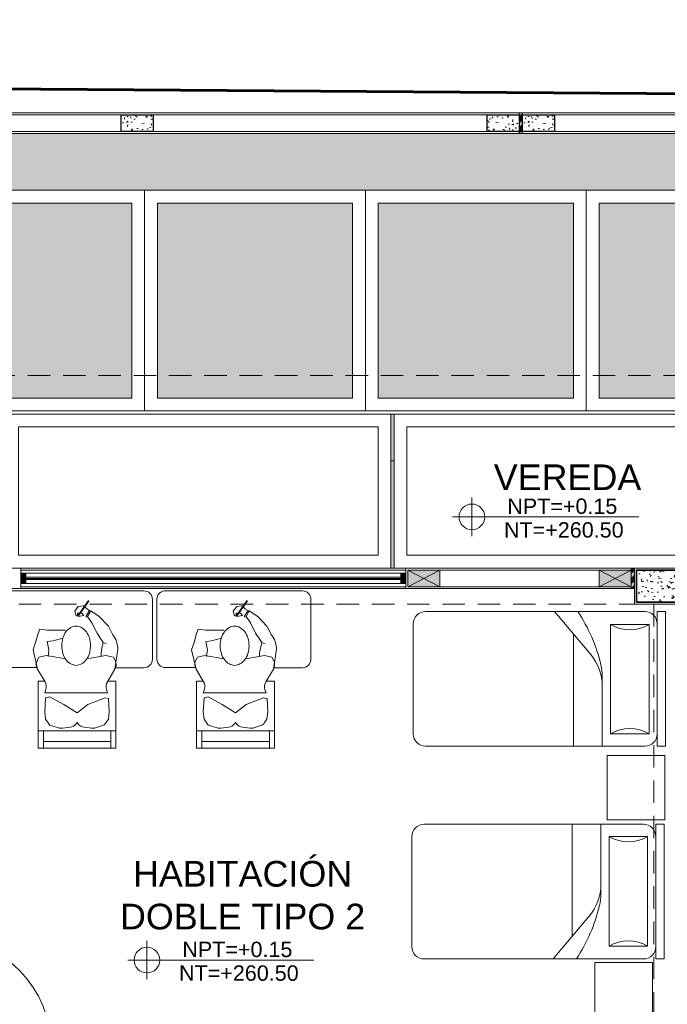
# Model space of a CAD drawing. Header units: millimetres. Extents: x -8931983 to 9630244, y 4 to 18563053.
# Tile 267 of 329: x 349122.97 to 349128.01, y 9282024.42 to 9282032.1. Entities that reach past the tile are written whole.
import ezdxf

# ---------------------------------------------------------------- set-up
doc = ezdxf.new("R2010")
doc.units = ezdxf.units.MM
doc.set_wipeout_variables(frame=1)
doc.linetypes.add('CONTINUA', pattern=[0])
doc.linetypes.add('DASHED2', pattern=[0.375, 0.25, -0.125])
for name, color, linetype, lineweight in [('.', 7, 'Continuous', 0), ('0_PROYECCIONES 1', 1, 'DASHED2', 0), ('0_VANOS', 30, 'Continuous', 9), ('Cerco Perimetrico', 151, 'Continuous', 18), ('COLUMNAS', 3, 'Continuous', 35), ('COLUMNETAS TOP', 253, 'Continuous', 0), ('G-ANNO-DIMS', 7, 'Continuous', 5), ('HIERVA', 108, 'Continuous', 0), ('JUNTAS DE DILATACIÓN', 160, 'CONTINUA', 9), ('MURO', 133, 'Continuous', 15), ('TARRAJEO', 32, 'Continuous', 0), ('TEXTO AMBIENTES', 7, 'Continuous', 30), ('vereda', 254, 'Continuous', 5)]:
    doc.layers.add(name, color=color, linetype=linetype, lineweight=lineweight)
for name, color, linetype, lineweight, true_color in [('0_COLUMNA ACHURADO', 250, 'Continuous', 0, 0x363636), ('0_PISOS', 252, 'Continuous', 0, 0x8a8a8a), ('0_TEXTURA PISOS', 252, 'Continuous', 0, 0x8c8c8c), ('LMOBILIARIO', 252, 'Continuous', 5, 0x898989), ('P_MOBILIARIO', 251, 'Continuous', 5, 0x6b6b6b), ('PISO Cemento pulido', 254, 'Continuous', 5, 0xd1d1d1)]:
    doc.layers.add(name, color=color, linetype=linetype, lineweight=lineweight, true_color=true_color)
doc.layers.add('COLUMNA T.E', color=6, linetype='Continuous')
doc.styles.add('Arial_1', font='arial.ttf', dxfattribs={"height": 0.15})

# ---------------------------------------------------------------- blocks, each defined once
blk = doc.blocks.new('COLUMNAS BLO DOR 01')
at = {"layer": '0_COLUMNA ACHURADO'}
h = blk.add_hatch(dxfattribs=at)
h.set_pattern_fill('AR-CONC', color=256, scale=0.00088, angle=90.00000000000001)
h.set_pattern_definition([(140, (-5603.645869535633, -1533.141894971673), (0.0140263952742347, 0.1603225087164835), [0.016764, -0.184404]), (85.00000000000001, (-5603.645869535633, -1533.141894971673), (-0.1681300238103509, -0.0310142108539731), [0.0134112, -0.1475237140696]), (190.4514447, (-5603.644700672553, -1533.128534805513), (-0.1541036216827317, 0.1293082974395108), [0.014247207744, -0.156719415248]), (136.1842, (-5603.690573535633, -1533.141894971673), (0.0369972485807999, 0.2385495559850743), [0.025146, -0.2766059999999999]), (186.63555761, (-5603.687490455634, -1533.122015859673), (-0.2177349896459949, 0.2089156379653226), [0.0213708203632, -0.2350793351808]), (81.18415117, (-5603.690573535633, -1533.141894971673), (-0.2177349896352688, 0.2089156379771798), [0.0201167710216, -0.2212845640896]), (111, (-5603.679397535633, -1533.119542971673), (0.0899933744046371, 0.1334206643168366), [0.016764, -0.184404]), (56.00000000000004, (-5603.679397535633, -1533.119542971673), (-0.1620854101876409, 0.0543857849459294), [0.0134112, -0.1475232]), (161.451445, (-5603.671898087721, -1533.108424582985), (-0.0720920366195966, 0.1878064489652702), [0.014247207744, -0.1567191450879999]), (127.5, (-5603.645869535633, -1533.141894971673), (-0.0744084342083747, 0.0027179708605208), [0, -0.14573504, 0, -0.1497584, 0, -0.148082]), (97.5, (-5603.645869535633, -1533.141894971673), (-0.0881589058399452, 0.0588013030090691), [0, -0.08538464, 0, -0.14238224, 0, -0.0564388]), (57.50000000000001, (-5603.645869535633, -1533.191739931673), (0.0050412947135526, 0.1193197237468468), [0, -0.05588, 0, -0.1743456, 0, -0.2313432]), (47.5, (-5603.645869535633, -1533.214091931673), (-0.0223753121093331, 0.1303536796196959), [0, -0.072644, 0, -0.11578336, 0, -0.1642872])])
h.paths.add_polyline_path([(-11.61500000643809, -0.0150000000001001), (-12.01500000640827, -0.0150000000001), (-12.01500000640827, -0.2650000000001), (-11.61500000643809, -0.2650000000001)])
at = {"layer": 'COLUMNAS', "color": 6, "elevation": -1.6948434e-09}
blk.add_lwpolyline([(-11.61500000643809, -0.0150000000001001), (-12.01500000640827, -0.0150000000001), (-12.01500000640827, -0.2650000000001), (-11.61500000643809, -0.2650000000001)], close=True, dxfattribs=at)
at = {"layer": 'TARRAJEO', "elevation": -1.6948434e-09}
blk.add_lwpolyline([(-11.60000000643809, -1e-13), (-12.03000000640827, -1e-13), (-12.03000000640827, -0.2800000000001), (-11.60000000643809, -0.2800000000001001)], close=True, dxfattribs=at)
blk = doc.blocks.new('CAMA DE PLAZA Y MEDIA')
at = {"layer": 'LMOBILIARIO', "linetype": 'ByBlock', "lineweight": 0}
for p, q in [((-2.463999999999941, -0.4739999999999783), (-2.463999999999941, 0.5760000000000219)), ((-2.40000000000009, 0.5760000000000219), (-2.463999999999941, 0.5760000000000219)), ((-2.40000000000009, -0.4739999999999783), (-2.40000000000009, 0.5760000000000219)), ((-2.304000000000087, 0.5760000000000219), (-0.5960000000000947, 0.5760000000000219)), ((-1.971999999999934, 0.5760000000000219), (-1.971999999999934, 0.0311116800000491)), ((-1.747999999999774, 0.5760000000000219), (-1.747999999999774, -0.2980000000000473)), ((-2.035999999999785, 0.4800000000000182), (-2.335999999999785, 0.4800000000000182)), ((-2.335999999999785, -0.3739999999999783), (-2.335999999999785, 0.4800000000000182)), ((-2.035999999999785, -0.3739999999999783), (-2.035999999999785, 0.4800000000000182)), ((-0.5000000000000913, 0.4800000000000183), (-0.500000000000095, -0.3779999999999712)), ((-1.600487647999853, -0.4739999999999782), (-1.881704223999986, -0.1401147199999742)), ((-2.335999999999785, -0.3739999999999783), (-2.035999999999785, -0.3739999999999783)), ((-2.40000000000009, -0.4739999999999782), (-2.463999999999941, -0.4739999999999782)), ((-0.596000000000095, -0.4739999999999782), (-2.304000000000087, -0.4739999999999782))]:
    blk.add_line(p, q, dxfattribs=at)
for centre, radius, start, end in [((-2.304000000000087, 0.4800000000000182), 0.096, 90, 180), ((-0.596000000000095, 0.4800000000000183), 0.096, 0, 90), ((-2.18600000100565, 0.7300000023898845), 0.2915475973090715, 239.0362431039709, 300.963756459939), ((-1.58799999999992, 0.1072591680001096), 0.384, 180, 220.1059299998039), ((-1.58799999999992, 0.0311116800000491), 0.384, 180, 193.3927959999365), ((-0.6947586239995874, 0.2437930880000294), 1.30221216, 193.3927959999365, 213.4501019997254), ((-2.304000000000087, -0.3779999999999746), 0.096, 180, 270), ((-2.186000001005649, -0.6240000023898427), 0.2915475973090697, 59.03624354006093, 120.9637568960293), ((-0.596000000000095, -0.3779999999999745), 0.096, 270, 0)]:
    blk.add_arc(centre, radius, start, end, dxfattribs=at)
blk = doc.blocks.new('escritorio dormitorios')
at = {"layer": 'LMOBILIARIO', "linetype": 'ByBlock', "lineweight": 0}
for p, q in [((-0.6719566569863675, 0.4277131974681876, -11.93087791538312), (0.394994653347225, 0.4286747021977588, -80.12250241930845)), ((-0.7384933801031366, -0.1047885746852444, -80.12250241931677), (-0.7384933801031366, 0.3611764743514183, -80.12250241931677)), ((0.4615313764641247, 0.3621379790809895, -148.3141269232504), (0.4615313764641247, -0.1038270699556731, -148.3141269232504)), ((0.4010044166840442, -0.1700918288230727, -167.5125519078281), (0.1628920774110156, -0.1700918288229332, -167.5125519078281))]:
    blk.add_line(p, q, dxfattribs=at)
at = {"layer": 'LMOBILIARIO', "lineweight": 0}
for p, q in [((-0.323329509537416, 0.228572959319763), (-0.2575105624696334, 0.2716321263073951)), ((-0.2575105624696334, 0.2716321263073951), (-0.2335659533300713, 0.2273609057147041)), ((-0.253918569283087, 0.2632566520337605), (-0.2491332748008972, 0.2752198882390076)), ((-0.2491332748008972, 0.2752198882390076), (-0.2192040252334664, 0.2285548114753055)), ((-0.3951270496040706, 0.1532118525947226), (-0.323329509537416, 0.228572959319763)), ((-0.2670690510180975, 0.1783140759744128), (-0.3065507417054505, 0.0969653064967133)), ((-0.2335659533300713, 0.2273609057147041), (-0.2670690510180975, 0.1783140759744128)), ((-0.2192040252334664, 0.2285548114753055), (-0.2359585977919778, 0.2213792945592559)), ((-0.4298234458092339, 0.0838263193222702), (-0.3951270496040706, 0.1532118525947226)), ((-0.3065507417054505, 0.0969653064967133), (-0.3400538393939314, 0.0479184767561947)), ((-0.3556090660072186, 0.0263858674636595), (-0.3807409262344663, 0.0156225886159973)), ((-0.3400538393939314, 0.0479184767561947), (-0.3556090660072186, 0.0263858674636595)), ((-0.4454623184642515, -0.1834959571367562), (-0.4690877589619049, -0.0268372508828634)), ((-0.4466528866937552, -0.1120601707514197), (-0.4344691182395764, -0.0901404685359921)), ((-0.4344691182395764, -0.0901404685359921), (-0.3764582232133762, -0.0772556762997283)), ((-0.3764582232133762, -0.0772556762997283), (-0.2282081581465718, -0.1030252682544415)), ((0.0876289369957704, -0.0772556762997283), (-0.060621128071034, -0.1030252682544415)), ((0.1456398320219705, -0.0901404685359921), (0.0876289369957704, -0.0772556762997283)), ((0.1578236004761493, -0.1120601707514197), (0.1456398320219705, -0.0901404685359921)), ((-0.3869226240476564, -0.281012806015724), (-0.4454623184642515, -0.1834959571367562)), ((0.0980933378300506, -0.281012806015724), (0.1566330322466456, -0.1834959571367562)), ((-0.4538060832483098, -0.2769700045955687), (-0.4538060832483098, -0.7988042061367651)), ((-0.3893495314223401, -0.2769700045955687), (-0.4538060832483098, -0.2769700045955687)), ((0.1520854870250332, -0.2769700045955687), (0.100520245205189, -0.2769700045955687)), ((0.1520854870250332, -0.7988042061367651), (0.1520854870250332, -0.2769700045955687)), ((-0.3893495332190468, -0.3671635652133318), (-0.3804069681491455, -0.3403494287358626)), ((0.1005202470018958, -0.3671635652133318), (-0.3893495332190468, -0.3671635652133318)), ((-0.3893495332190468, -0.3671635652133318), (0.1005202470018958, -0.3671635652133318)), ((0.1005202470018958, -0.3671635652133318), (0.0915776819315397, -0.3403494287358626)), ((-0.396229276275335, -0.4131937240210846), (-0.4022408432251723, -0.5153387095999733)), ((-0.393979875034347, -0.4106089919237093), (-0.3700125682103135, -0.4058179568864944)), ((-0.3700125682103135, -0.4058179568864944), (-0.2346538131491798, -0.4573571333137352)), ((-0.2346538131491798, -0.4573571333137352), (-0.1508602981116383, -0.521781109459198)), ((-0.1508602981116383, -0.521781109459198), (-0.0477298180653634, -0.4573571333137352)), ((-0.0477298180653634, -0.4573571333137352), (0.061846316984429, -0.3993755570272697)), ((0.061846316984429, -0.3993755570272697), (0.0919523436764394, -0.4053937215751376)), ((0.0942017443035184, -0.4079784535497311), (0.1005202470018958, -0.5153387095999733)), ((-0.4022408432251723, -0.5153387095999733), (-0.3957951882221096, -0.573320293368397)), ((0.1005202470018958, -0.5153387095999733), (0.0940745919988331, -0.573320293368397)), ((-0.3957951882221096, -0.573320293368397), (-0.3775999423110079, -0.5987807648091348)), ((-0.1585240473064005, -0.6086647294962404), (-0.1508602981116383, -0.5990898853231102)), ((-0.143196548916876, -0.6086647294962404), (-0.1508602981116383, -0.5990898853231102)), ((0.0940745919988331, -0.573320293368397), (0.061846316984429, -0.6184170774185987)), ((-0.4538060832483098, -0.6635138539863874), (0.1520854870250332, -0.6635138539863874)), ((-0.4143083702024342, -0.6635138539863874), (-0.4143083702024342, -0.7988042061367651)), ((-0.3404979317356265, -0.6255116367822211), (-0.2944137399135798, -0.6396842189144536)), ((-0.2645745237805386, -0.6422877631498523), (-0.2054146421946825, -0.634896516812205)), ((-0.0371460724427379, -0.6422877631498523), (-0.096305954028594, -0.634896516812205)), ((0.061846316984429, -0.6184170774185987), (-0.0073068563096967, -0.6396842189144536)), ((0.1105779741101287, -0.6635138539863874), (0.1105779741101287, -0.7988042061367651)), ((-0.4143083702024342, -0.7472650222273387), (0.1105779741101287, -0.7472650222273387)), ((-0.4538060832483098, -0.7988042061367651), (0.1520854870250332, -0.7988042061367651))]:
    blk.add_line(p, q, dxfattribs=at)
at = {"layer": 'LMOBILIARIO', "lineweight": 0, "const_width": 0.0140192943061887}
blk.add_lwpolyline([(-0.1571195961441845, 0.2297280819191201), (-0.2425651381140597, 0.3520430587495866)], dxfattribs=at)
at = {"layer": 'LMOBILIARIO', "lineweight": 0}
for points in [[(-0.2491332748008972, 0.2752198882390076), (-0.2266272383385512, 0.2869100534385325), (-0.2005696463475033, 0.310062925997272), (-0.1600287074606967, 0.3064375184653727), (-0.1325128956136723, 0.2702492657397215), (-0.1433653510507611, 0.232620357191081), (-0.1556723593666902, 0.2333461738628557), (-0.1556760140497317, 0.2543325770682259), (-0.1889771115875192, 0.2550620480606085), (-0.2049003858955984, 0.2362494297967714), (-0.1621867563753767, 0.2275579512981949)], [(-0.4298234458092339, 0.0838263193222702), (-0.4532489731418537, 0.0486647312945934), (-0.4638081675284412, 0.0134852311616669), (-0.4690877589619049, -0.0146583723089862), (-0.4690877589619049, -0.0304891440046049)], [(0.1566330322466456, -0.1834959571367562), (0.1907594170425, -0.032158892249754), (0.1714224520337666, 0.0258226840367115), (0.1520854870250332, 0.096689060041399), (0.1391941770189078, 0.1289010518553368), (0.0811832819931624, 0.1224586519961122), (0.0231723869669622, 0.1224586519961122), (-0.060621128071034, 0.1224586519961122)], [(-0.3556090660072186, 0.0263858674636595), (-0.3476571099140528, -0.0076224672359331), (-0.3388577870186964, -0.0515968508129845), (-0.3388577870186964, -0.0832584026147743)], [(-0.0412841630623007, 0.0580346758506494), (0.0360636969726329, 0.0387074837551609), (0.0811832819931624, 0.0322650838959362), (0.068291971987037, -0.032158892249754), (0.0747376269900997, -0.0836980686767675)]]:
    blk.add_lwpolyline(points, dxfattribs=at)
blk.add_lwpolyline([(-0.2563615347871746, 0, 0.0740504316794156), (-0.2473756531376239, -0.060341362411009, 0.0848007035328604), (-0.2234530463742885, -0.10804206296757, 0.1063356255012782), (-0.1850926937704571, -0.1420183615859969, 0.1289554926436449), (-0.1440049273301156, -0.1527945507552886, 0.1289554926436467), (-0.1029171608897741, -0.1420183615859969, 0.1063356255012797), (-0.0645568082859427, -0.10804206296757, 0.0848007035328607), (-0.0406342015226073, -0.060341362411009, 0.0740504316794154), (-0.0316483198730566, 0, 0.0740504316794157), (-0.0406342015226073, 0.0603413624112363, 0.0848007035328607), (-0.0645568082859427, 0.10804206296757, 0.1063356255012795), (-0.1029171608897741, 0.1420183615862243, 0.1289554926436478), (-0.1440049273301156, 0.152794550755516, 0.1289554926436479), (-0.1850926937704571, 0.1420183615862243, 0.106335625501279), (-0.2234530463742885, 0.10804206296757, 0.0848007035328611), (-0.2473756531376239, 0.0603413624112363, 0.0740504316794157)], format="xyb", close=True, dxfattribs=at)
at = {"layer": 'LMOBILIARIO', "linetype": 'ByBlock', "lineweight": 0, "elevation": -80.12250241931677}
blk.add_lwpolyline([(-0.4512819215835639, -0.171325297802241), (-0.6719566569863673, -0.171325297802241, -0.4142135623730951), (-0.7384933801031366, -0.1047885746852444)], format="xyb", dxfattribs=at)
at = {"layer": 'LMOBILIARIO', "linetype": 'ByBlock', "lineweight": 0}
for centre, start, end in [((-0.6719566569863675, 0.3611764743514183, -11.93087791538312), 90, 180.0000000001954), ((0.3949946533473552, 0.3621379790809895, -80.12250241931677), 359.9999999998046, 90), ((0.3949946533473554, -0.1038270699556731, -148.3141269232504), 270, 0)]:
    blk.add_arc(centre, 0.0665367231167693, start, end, dxfattribs=at)
at = {"layer": 'LMOBILIARIO', "lineweight": 0}
for centre, radius, start, end in [((-0.384246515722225, -0.1467479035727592), 0.0713988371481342, 150.9331010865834, 210.9765361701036), ((0.0954172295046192, -0.1467479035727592), 0.0713988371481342, 329.0234638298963, 29.06689891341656), ((-0.4481384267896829, -0.317760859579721), 0.0713988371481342, 341.556360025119, 30.97653617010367), ((0.159309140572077, -0.317760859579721), 0.0713988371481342, 149.0234638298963, 198.4436399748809), ((-0.3934302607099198, -0.4133584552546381), 0.0028038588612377, 101.3043551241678, 176.6318409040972), ((0.0914027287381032, -0.4081431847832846), 0.0028038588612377, 3.3681590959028, 78.695632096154), ((0.0914027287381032, -0.4081431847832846), 0.0028038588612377, 3.3681590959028, 78.695632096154), ((-0.3195102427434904, -0.557267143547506), 0.0713988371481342, 215.5513769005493, 252.9054138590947), ((-0.2142661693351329, -0.5640484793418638), 0.0713988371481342, 277.1214509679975, 321.3260597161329), ((-0.0874544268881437, -0.5640484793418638), 0.0713988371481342, 218.6739402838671, 262.8785490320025), ((-0.2734260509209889, -0.571439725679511), 0.0713988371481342, 252.9054138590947, 277.1214509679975), ((-0.0282945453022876, -0.571439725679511), 0.0713988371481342, 262.8785490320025, 287.0945861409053)]:
    blk.add_arc(centre, radius, start, end, dxfattribs=at)
blk = doc.blocks.new('*U1001')
at = {"linetype": 'Continuous', "lineweight": 0, "true_color": 0xbebebe}
for points in [[(3037.252435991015, 1360.543106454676), (3037.212435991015, 1360.543106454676), (3037.212435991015, 1360.463106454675), (3037.252435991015, 1360.463106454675)], [(3040.212435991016, 1360.543106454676), (3040.172435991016, 1360.543106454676), (3040.172435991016, 1360.463106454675), (3040.212435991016, 1360.463106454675)]]:
    blk.add_hatch(color=9, dxfattribs=at).paths.add_polyline_path(points)
at = {"layer": '0_VANOS', "linetype": 'Continuous'}
for p, q in [((3037.252435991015, 1360.513106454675), (3040.172435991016, 1360.513106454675)), ((3037.252435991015, 1360.503106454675), (3040.172435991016, 1360.503106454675)), ((3037.252435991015, 1360.493106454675), (3040.172435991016, 1360.493106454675))]:
    blk.add_line(p, q, dxfattribs=at)
for points in [[(3037.212435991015, 1360.543106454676), (3037.212435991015, 1360.463106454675), (3037.252435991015, 1360.463106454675), (3037.252435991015, 1360.543106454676)], [(3037.252435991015, 1360.543106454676), (3040.172435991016, 1360.543106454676), (3040.172435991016, 1360.463106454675), (3037.252435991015, 1360.463106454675)], [(3040.172435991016, 1360.543106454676), (3040.172435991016, 1360.463106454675), (3040.212435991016, 1360.463106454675), (3040.212435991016, 1360.543106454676)]]:
    blk.add_lwpolyline(points, close=True, dxfattribs=at)
blk = doc.blocks.new('*U1569')
for points in [[(0, -0.04999999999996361), (0.040000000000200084, -0.04999999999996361), (0.040000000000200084, 0.010000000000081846), (0.025000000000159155, 0.010000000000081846), (0.025000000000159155, 0.050000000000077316), (0, 0.050000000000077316)], [(0.8999999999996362, -0.0500000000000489), (0.8599999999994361, -0.0500000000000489), (0.8599999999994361, 0.00999999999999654), (0.874999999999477, 0.00999999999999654), (0.874999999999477, 0.04999999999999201), (0.8999999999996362, 0.04999999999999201)]]:
    blk.add_wipeout(points)
blk.add_wipeout([(0.024999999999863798, 0.04999999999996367), (0.024999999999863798, 0.8999999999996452), (0.06499999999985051, 0.8999999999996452), (0.06499999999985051, 0.049999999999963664)])
blk.add_arc((0.0215447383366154, 0.0476485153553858), 0.8534585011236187, 0.1578639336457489, 87.08142791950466)
blk = doc.blocks.new('Cotas de elevación - M_Cota de elevación - Destino rellenado-517392-Nivel 1')
at = {"layer": 'G-ANNO-DIMS'}
for p, q in [((0, -0.0015), (0, 0.0015)), ((-0.0015, 0), (0.013, 0))]:
    blk.add_line(p, q, dxfattribs=at)
blk.add_circle((0, 0), 0.001, dxfattribs=at)
blk = doc.blocks.new('BLOQUE EDF 08 PG')
at = {"layer": '.', "true_color": 0xadddf7, "transparency": 33554572}
h = blk.add_hatch(color=141, dxfattribs=at)
h.dxf.hatch_style = 1
h.paths.add_polyline_path([(-12.03000000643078, 0), (-12.05500000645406, 0), (-12.05500000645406, -0.1600000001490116), (-12.03000000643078, -0.1600000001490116)])
at = {"layer": 'COLUMNETAS TOP', "true_color": 0xc0c0c0}
for points in [[(-13.79500000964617, -0.0150000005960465), (-13.54500000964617, -0.0150000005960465), (-13.54500000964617, -0.1449999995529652), (-13.79500000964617, -0.1449999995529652)], [(-12.05500000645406, -0.0150000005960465), (-12.30500000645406, -0.0150000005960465), (-12.30500000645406, -0.1449999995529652), (-12.05500000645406, -0.1449999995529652)]]:
    blk.add_hatch(color=9, dxfattribs=at).paths.add_polyline_path(points)
at = {"layer": 'JUNTAS DE DILATACIÓN'}
h = blk.add_hatch(dxfattribs=at)
h.set_pattern_fill('ANSI34', color=256, scale=0.0029, angle=0.0939636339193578)
h.set_pattern_definition([(45.09396363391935, (-5598.975869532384, -1533.141894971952), (-0.0391281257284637, 0.0389999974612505), []), (45.09396363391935, (-5598.962848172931, -1533.141873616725), (-0.0391281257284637, 0.0389999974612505), []), (45.09396363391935, (-5598.949826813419, -1533.141852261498), (-0.0391281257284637, 0.0389999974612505), []), (45.09396363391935, (-5598.936805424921, -1533.141830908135), (-0.0391281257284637, 0.0389999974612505), [])])
h.paths.add_polyline_path([(-12.03000000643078, 0), (-12.05500000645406, 0), (-12.05500000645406, -0.1600000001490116), (-12.03000000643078, -0.1600000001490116)])
at = {"layer": '0_PROYECCIONES 1', "ltscale": 0.7}
for points, elevation in [([(-19.23000000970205, 1.500000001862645), (1.500000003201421, 1.500000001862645), (1.500000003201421, -12.32999999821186), (-19.23000000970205, -12.32999999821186)], -2.5420377e-09), ([(-0.630000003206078, -0.2799999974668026), (-0.630000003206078, 0), (-17.10000000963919, 0), (-17.10000000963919, -0.2799999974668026)], -2.5420377e-09), ([(-11.60000000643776, -0.2799999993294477), (-11.88000000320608, -0.2799999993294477), (-11.88000000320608, -10.54999999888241), (-11.60000000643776, -10.54999999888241)], -1.6948434e-09)]:
    blk.add_lwpolyline(points, close=True, dxfattribs=dict(at, elevation=elevation))
at = {"layer": 'COLUMNETAS TOP'}
for p, q in [((-13.54500000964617, -0.0150000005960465, -684.9177665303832), (-13.79500000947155, -0.1450000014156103, -684.9177665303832)), ((-13.79500000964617, -0.0150000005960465, -684.9177665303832), (-13.54500000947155, -0.1450000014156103, -684.9177665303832)), ((-12.30500000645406, -0.0150000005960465, -1.6948434e-09), (-12.05500000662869, -0.1450000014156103, -1.6948434e-09)), ((-12.05500000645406, -0.0150000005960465, -1.6948434e-09), (-12.30500000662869, -0.1450000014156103, -1.6948434e-09))]:
    blk.add_line(p, q, dxfattribs=at)
for points, elevation in [([(-13.79500000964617, -0.0150000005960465), (-13.54500000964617, -0.0150000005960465), (-13.54500000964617, -0.1449999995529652), (-13.79500000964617, -0.1449999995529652)], -684.9177665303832), ([(-12.05500000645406, -0.0150000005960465), (-12.30500000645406, -0.0150000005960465), (-12.30500000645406, -0.1449999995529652), (-12.05500000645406, -0.1449999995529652)], -1.6948434e-09)]:
    blk.add_lwpolyline(points, close=True, dxfattribs=dict(at, elevation=elevation))
at = {"layer": 'JUNTAS DE DILATACIÓN', "elevation": -1.6948434e-09}
blk.add_lwpolyline([(-12.03000000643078, 0), (-12.05500000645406, 0), (-12.05500000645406, -0.1600000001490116), (-12.03000000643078, -0.1600000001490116)], close=True, dxfattribs=at)
at = {"layer": 'LMOBILIARIO', "lineweight": 0}
for points, elevation in [([(-11.79232532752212, -1.461252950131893), (-12.24332532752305, -1.461252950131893), (-12.24332532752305, -1.962252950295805), (-11.79232532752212, -1.962252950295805)], -1390.38417066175), ([(-11.88885524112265, -3.5751035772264), (-12.33985524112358, -3.5751035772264), (-12.33985524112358, -3.074103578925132), (-11.88885524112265, -3.074103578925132)], -2075.301937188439)]:
    blk.add_lwpolyline(points, close=True, dxfattribs=dict(at, elevation=elevation))
at = {"layer": 'MURO'}
for p, q in [((-16.81000000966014, -0.0150000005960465, 684.9177665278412), (-13.81000000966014, -0.0150000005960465)), ((-13.54500000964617, -0.0150000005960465, -684.9177665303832), (-12.30500000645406, -0.0150000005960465, 684.9177665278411)), ((-16.81000000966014, -0.1450000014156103, 684.9177665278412), (-13.81000000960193, -0.1450000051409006)), ((-13.54500000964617, -0.1449999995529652, -684.9177665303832), (-12.30500000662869, -0.1450000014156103, 684.9177665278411))]:
    blk.add_line(p, q, dxfattribs=at)
at = {"layer": 'TARRAJEO'}
for p, q in [((-16.81000000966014, 0, 8.3450686e-09), (-13.81000000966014, 0, 8.3450686e-09)), ((-13.81000000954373, 0, 8.3450686e-09), (-12.03000000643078, 0, 8.3450686e-09)), ((-13.81000000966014, -0.1600000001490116, 8.3450686e-09), (-13.81000000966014, 0, 8.3450686e-09)), ((-17.0750000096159, -0.1600000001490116, 8.3450686e-09), (-13.81000000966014, -0.1600000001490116, 8.3450686e-09)), ((-13.81000000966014, -0.1600000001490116, 8.3450686e-09), (-12.03000000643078, -0.1600000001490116, 8.3450686e-09))]:
    blk.add_line(p, q, dxfattribs=at)
at = {"layer": 'TARRAJEO', "elevation": -2.5420377e-09}
blk.add_lwpolyline([(-17.0750000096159, 0), (-16.81000000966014, 0), (-16.81000000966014, -0.1600000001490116), (-17.0750000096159, -0.1600000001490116)], close=True, dxfattribs=at)
at = {"layer": '0_VANOS'}
blk.add_blockref('*U1001', (-3054.022436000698, -1360.583106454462, -2.5420377e-09), dxfattribs=at)
at = {"layer": 'COLUMNAS'}
blk.add_blockref('COLUMNAS BLO DOR 01', (0, 0), dxfattribs=at)
at = {"layer": 'P_MOBILIARIO', "lineweight": 0, "xscale": -1}
for name, p in [('escritorio dormitorios', (-16.52202196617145, -0.6052384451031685, 701.90147747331)), ('escritorio dormitorios', (-15.2876940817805, -0.6052384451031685, 701.90147747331)), ('CAMA DE PLAZA Y MEDIA', (-14.26372716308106, -2.572825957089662, -1390.384170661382))]:
    blk.add_blockref(name, p, dxfattribs=at)
at = {"layer": 'P_MOBILIARIO', "lineweight": 0, "rotation": 179.9999999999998}
blk.add_blockref('CAMA DE PLAZA Y MEDIA', (-14.25275313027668, -0.8125509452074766, -1390.384170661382), dxfattribs=at)
at = {"layer": 'TEXTO AMBIENTES', "xscale": 99.99999999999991, "yscale": 99.99999999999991, "zscale": 99.99999999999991}
blk.add_blockref('Cotas de elevación - M_Cota de elevación - Destino rellenado-517392-Nivel 1', (-15.82673054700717, -3.055312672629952, 684.9177665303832), dxfattribs=at)
at = {"layer": 'TEXTO AMBIENTES', "insert": (-16.25675365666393, -2.282653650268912, 684.9177665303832), "char_height": 0.2, "width": 2.349898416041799, "attachment_point": 1, "style": 'Arial_1'}
blk.add_mtext('\\pxqc;HABITACIÓN DOBLE TIPO 2', dxfattribs=at)
at = {"layer": 'TEXTO AMBIENTES', "char_height": 0.12, "width": 0.9021418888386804, "attachment_point": 1, "line_spacing_factor": 0.9417779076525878, "style": 'Arial_1'}
for s, insert in [('NPT=+0.15', (-15.55101093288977, -2.911916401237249, 684.9177665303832)), ('NT=+260.50', (-15.57683290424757, -3.096537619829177, 684.9177665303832))]:
    blk.add_mtext(s, dxfattribs=dict(at, insert=insert))
at = {"layer": '0_VANOS'}
blk.add_blockref('*U1569', (-17.45000000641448, -3.779999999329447, -1.6943886e-09), dxfattribs=at)
blk = doc.blocks.new('JUNTA VEREDA')
at = {"layer": '.', "true_color": 0x939598}
h = blk.add_hatch(dxfattribs=at)
h.set_pattern_fill('ANGLE', color=252)
h.set_pattern_definition([(0, (0, 0), (0, 6.985), [5.08, -1.905]), (90, (0, 0), (-6.985, 4e-16), [5.08, -1.905])])
h.paths.add_polyline_path([(-0.01331989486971, 1.200000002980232), (0.0120801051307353, 1.200000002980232), (0.0120801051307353, 0), (-0.01331989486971, 0)])
h = blk.add_hatch(color=252, dxfattribs=at)
h.dxf.hatch_style = 1
h.paths.add_polyline_path([(0.0120801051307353, 1.200000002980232), (-0.01331989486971, 1.200000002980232), (-0.01331989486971, 0), (0.0120801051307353, 0)])
at = {"layer": '0_TEXTURA PISOS'}
h = blk.add_hatch(dxfattribs=at)
h.set_pattern_fill('ANGLE', color=256)
h.set_pattern_definition([(0, (-5477.766061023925, -1210.968031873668), (0, 6.985), [5.08, -1.905]), (90, (-5477.766061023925, -1210.968031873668), (-6.985, 4e-16), [5.08, -1.905])])
h.paths.add_polyline_path([(-0.01331989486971, 1.200000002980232), (0.0120801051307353, 1.200000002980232), (0.0120801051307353, 0), (-0.01331989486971, 0)])
at = {"layer": 'vereda'}
blk.add_lwpolyline([(-0.01331989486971, 1.200000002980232), (0.0120801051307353, 1.200000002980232), (0.0120801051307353, 0), (-0.01331989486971, 0)], close=True, dxfattribs=at)
blk = doc.blocks.new('VEREDA BLOQUE EDF 08 PG')
at = {"layer": 'vereda'}
for points in [[(2.003000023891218, -1.200000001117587), (5.003000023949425, -1.200000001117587), (5.003000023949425, 0), (2.003000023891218, 0)], [(5.0284000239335, -1.200000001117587), (8.0284000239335, -1.200000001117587), (8.0284000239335, 0), (5.0284000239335, 0)], [(2.103000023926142, -1.100000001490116), (4.903000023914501, -1.100000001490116), (4.903000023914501, -0.1000000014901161), (2.103000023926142, -0.1000000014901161)], [(5.128400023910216, -1.100000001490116), (7.928400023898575, -1.100000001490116), (7.928400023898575, -0.099999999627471), (5.128400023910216, -0.099999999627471)]]:
    blk.add_lwpolyline(points, close=True, dxfattribs=at)
at = {"layer": 'TEXTO AMBIENTES', "xscale": 99.99999999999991, "yscale": 99.99999999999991, "zscale": 99.99999999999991}
blk.add_blockref('Cotas de elevación - M_Cota de elevación - Destino rellenado-517392-Nivel 1', (5.633805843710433, -0.8010250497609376, 684.9177665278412), dxfattribs=at)
at = {"layer": 'vereda'}
blk.add_blockref('JUNTA VEREDA', (5.016319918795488, -1.200000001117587), dxfattribs=at)
at = {"layer": 'TEXTO AMBIENTES', "insert": (5.203782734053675, -0.3919549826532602, 684.9177665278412), "char_height": 0.2, "width": 2.349898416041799, "attachment_point": 1, "style": 'Arial_1'}
blk.add_mtext('\\pxqc;VEREDA', dxfattribs=at)
at = {"layer": 'TEXTO AMBIENTES', "char_height": 0.12, "width": 0.9021418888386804, "attachment_point": 1, "line_spacing_factor": 0.9417779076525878, "style": 'Arial_1'}
for s, insert in [('NPT=+0.15', (5.90952545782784, -0.6576287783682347, 684.9177665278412)), ('NT=+260.50', (5.883703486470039, -0.8422499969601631, 684.9177665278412))]:
    blk.add_mtext(s, dxfattribs=dict(at, insert=insert))

msp = doc.modelspace()

# ---------------------------------------------------------------- hatches: boundary and pattern name
at = {"layer": '.', "true_color": 0xadddf7, "transparency": 33554572}
h = msp.add_hatch(color=141, dxfattribs=at)
h.dxf.hatch_style = 1
h.paths.add_polyline_path([(349126.8565172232, 9282031.212213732), (349126.8815172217, 9282031.212213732), (349126.8815172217, 9282031.37221373), (349126.8565172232, 9282031.37221373)])
at = {"layer": '0_COLUMNA ACHURADO'}
h = msp.add_hatch(dxfattribs=at)
h.set_pattern_fill('AR-CONC', color=256, scale=0.00088, angle=269.9999995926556)
h.set_pattern_definition([(319.9999995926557, (698244.8029630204, 18563948.82811351), (-0.0140263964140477, -0.1603225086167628), [0.016764, -0.184404]), (264.9999995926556, (698244.8029630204, 18563948.82811351), (0.1681300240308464, 0.0310142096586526), [0.0134112, -0.1475237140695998]), (10.45144429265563, (698244.8017941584, 18563948.81475334), (0.1541036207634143, -0.1293082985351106), [0.014247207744, -0.1567194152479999]), (316.1841995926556, (698244.8476670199, 18563948.82811351), (-0.036997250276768, -0.2385495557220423), [0.025146, -0.2766059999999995]), (6.635557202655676, (698244.8445839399, 18563948.8082344), (0.2177349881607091, -0.2089156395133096), [0.0213708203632, -0.2350793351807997]), (261.1841507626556, (698244.8476670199, 18563948.82811351), (0.2177349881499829, -0.2089156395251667), [0.0201167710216, -0.2212845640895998]), (290.9999995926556, (698244.8364910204, 18563948.8057615), (-0.0899933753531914, -0.1334206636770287), [0.016764, -0.184404]), (235.9999995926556, (698244.8364910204, 18563948.8057615), (0.1620854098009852, -0.0543857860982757), [0.0134112, -0.1475232]), (341.4514445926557, (698244.8289915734, 18563948.79464312), (0.0720920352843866, -0.1878064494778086), [0.014247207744, -0.1567191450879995]), (307.4999995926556, (698244.8029630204, 18563948.82811351), (0.0744084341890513, -0.0027179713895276), [0, -0.14573504, 0, -0.1497584, 0, -0.148082]), (277.4999995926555, (698244.8029630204, 18563948.82811351), (0.0881589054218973, -0.0588013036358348), [0, -0.08538464, 0, -0.14238224, 0, -0.0564388]), (237.4999995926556, (698244.8029630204, 18563948.87795847), (-0.0050412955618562, -0.1193197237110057), [0, -0.05588, 0, -0.1743456, 0, -0.2313432]), (227.4999995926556, (698244.8029630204, 18563948.90031047), (0.0223753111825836, -0.1303536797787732), [0, -0.0726439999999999, 0, -0.1157833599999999, 0, -0.1642871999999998])])
h.paths.add_polyline_path([(349123.7565172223, 9282031.357218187), (349123.7565172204, 9282031.227218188), (349124.0065172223, 9282031.227218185), (349124.0065172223, 9282031.357218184)])
h = msp.add_hatch(dxfattribs=at)
h.set_pattern_fill('AR-CONC', color=256, scale=0.00088, angle=90.00000000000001)
h.set_pattern_definition([(140, (5.876061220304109, 113.7538385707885), (0.0140263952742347, 0.1603225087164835), [0.016764, -0.184404]), (85.00000000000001, (5.876061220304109, 113.7538385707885), (-0.1681300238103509, -0.0310142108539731), [0.0134112, -0.1475237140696]), (190.4514447, (5.877230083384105, 113.7671987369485), (-0.1541036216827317, 0.1293082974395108), [0.014247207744, -0.156719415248]), (136.1842, (5.831357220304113, 113.7538385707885), (0.0369972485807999, 0.2385495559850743), [0.025146, -0.2766059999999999]), (186.63555761, (5.834440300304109, 113.7737176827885), (-0.2177349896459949, 0.2089156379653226), [0.0213708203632, -0.2350793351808]), (81.18415117, (5.831357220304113, 113.7538385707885), (-0.2177349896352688, 0.2089156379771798), [0.0201167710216, -0.2212845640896]), (111, (5.842533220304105, 113.7761905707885), (0.0899933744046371, 0.1334206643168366), [0.016764, -0.184404]), (56.00000000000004, (5.842533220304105, 113.7761905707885), (-0.1620854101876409, 0.0543857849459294), [0.0134112, -0.1475232]), (161.451445, (5.850032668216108, 113.7873089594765), (-0.0720920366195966, 0.1878064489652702), [0.014247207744, -0.1567191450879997]), (127.5, (5.876061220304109, 113.7538385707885), (-0.0744084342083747, 0.0027179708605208), [0, -0.14573504, 0, -0.1497584, 0, -0.148082]), (97.49999999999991, (5.876061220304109, 113.7538385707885), (-0.0881589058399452, 0.0588013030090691), [0, -0.08538464, 0, -0.14238224, 0, -0.0564388]), (57.50000000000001, (5.876061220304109, 113.7039936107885), (0.0050412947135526, 0.1193197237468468), [0, -0.05588, 0, -0.1743456, 0, -0.2313432]), (47.5, (5.876061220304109, 113.6816416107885), (-0.0223753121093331, 0.1303536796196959), [0, -0.072644, 0, -0.11578336, 0, -0.1642872])])
h.paths.add_polyline_path([(349126.8565172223, 9282031.227215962), (349126.8565172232, 9282031.357215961), (349126.6065172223, 9282031.357215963), (349126.6065172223, 9282031.227215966)])
h = msp.add_hatch(dxfattribs=at)
h.set_pattern_fill('AR-CONC', color=256, scale=0.00088, angle=269.9999995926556)
h.set_pattern_definition([(319.9999995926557, (698247.9279630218, 18563948.82811128), (-0.0140263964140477, -0.1603225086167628), [0.016764, -0.184404]), (264.9999995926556, (698247.9279630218, 18563948.82811128), (0.1681300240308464, 0.0310142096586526), [0.0134112, -0.1475237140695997]), (10.45144429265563, (698247.9267941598, 18563948.81475112), (0.1541036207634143, -0.1293082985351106), [0.014247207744, -0.1567194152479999]), (316.1841995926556, (698247.9726670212, 18563948.82811128), (-0.036997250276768, -0.2385495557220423), [0.025146, -0.2766059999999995]), (6.635557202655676, (698247.9695839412, 18563948.80823217), (0.2177349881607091, -0.2089156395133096), [0.0213708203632, -0.2350793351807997]), (261.1841507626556, (698247.9726670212, 18563948.82811128), (0.2177349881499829, -0.2089156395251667), [0.0201167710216, -0.2212845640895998]), (290.9999995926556, (698247.9614910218, 18563948.80575928), (-0.0899933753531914, -0.1334206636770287), [0.016764, -0.184404]), (235.9999995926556, (698247.9614910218, 18563948.80575928), (0.1620854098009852, -0.0543857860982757), [0.0134112, -0.1475232]), (341.4514445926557, (698247.9539915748, 18563948.79464089), (0.0720920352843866, -0.1878064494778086), [0.014247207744, -0.1567191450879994]), (307.4999995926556, (698247.9279630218, 18563948.82811128), (0.0744084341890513, -0.0027179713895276), [0, -0.14573504, 0, -0.1497584, 0, -0.148082]), (277.4999995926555, (698247.9279630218, 18563948.82811128), (0.0881589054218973, -0.0588013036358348), [0, -0.08538464, 0, -0.14238224, 0, -0.0564388]), (237.4999995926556, (698247.9279630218, 18563948.87795624), (-0.0050412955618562, -0.1193197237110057), [0, -0.05588, 0, -0.1743456, 0, -0.2313432]), (227.4999995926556, (698247.9279630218, 18563948.90030824), (0.0223753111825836, -0.1303536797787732), [0, -0.0726439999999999, 0, -0.1157833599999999, 0, -0.1642871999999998])])
h.paths.add_polyline_path([(349126.8815172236, 9282031.357215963), (349126.8815172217, 9282031.227215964), (349127.1315172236, 9282031.22721596), (349127.1315172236, 9282031.35721596)])
at = {"layer": 'HIERVA', "lineweight": 0, "true_color": 0x136734, "transparency": 33554610}
h = msp.add_hatch(dxfattribs=at)
h.set_pattern_fill('GRASS', color=116, scale=0.012, angle=-114.5065062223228)
h.set_pattern_definition([(335.4934937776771, (343646.5573252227, 9280804.513460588), (0.2855098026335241, 0.1067107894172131), [0.05715, -0.37390229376]), (290.4934937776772, (343646.5573252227, 9280804.513460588), (0.2855098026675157, 0.1067107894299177), [0.05715, -0.24765]), (20.49349377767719, (343646.5573252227, 9280804.513460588), (-0.1067107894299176, 0.2855098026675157), [0.05715, -0.24765])])
h.paths.add_polyline_path([(349092.7028102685, 9282027.104544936), (349092.1026864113, 9282027.104544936), (349092.1377236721, 9281918.001386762), (349091.1040434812, 9281918.001386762), (349091.0478447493, 9282031.212215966), (349161.7615172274, 9282031.212215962), (349161.761517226, 9281923.001386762), (349161.0004021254, 9281923.001386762), (349161.0004021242, 9281955.09947264), (349160.2045048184, 9281955.10139725), (349160.2044611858, 9281956.81947264), (349160.204548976, 9281957.044443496), (349160.2045489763, 9281978.669441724), (349160.2045489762, 9281988.056462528), (349160.0846663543, 9281988.05441862), (349160.0846663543, 9282030.769418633), (349092.6846663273, 9282030.769418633), (349092.6846663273, 9282027.32949244), (349092.7034627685, 9282027.32949244)])
at = {"layer": 'JUNTAS DE DILATACIÓN'}
h = msp.add_hatch(dxfattribs=at)
h.set_pattern_fill('ANSI34', color=256, scale=0.0029, angle=180.0939636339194)
h.set_pattern_definition([(225.0939636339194, (354713.8023867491, 9283564.354108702), (0.0391281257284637, -0.0389999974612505), []), (225.0939636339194, (354713.7893653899, 9283564.354087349), (0.0391281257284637, -0.0389999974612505), []), (225.0939636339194, (354713.7763440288, 9283564.354065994), (0.0391281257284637, -0.0389999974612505), []), (225.0939636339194, (354713.7633226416, 9283564.354044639), (0.0391281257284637, -0.0389999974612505), [])])
h.paths.add_polyline_path([(349126.8565172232, 9282031.212213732), (349126.8815172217, 9282031.212213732), (349126.8815172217, 9282031.37221373), (349126.8565172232, 9282031.37221373)])
at = {"layer": 'PISO Cemento pulido', "true_color": 0xdfe0e1, "transparency": 33554610}
for points in [[(349122.3196663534, 9282030.66941856), (349122.3196663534, 9282029.149418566), (349123.8396663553, 9282029.149418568), (349123.8396663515, 9282030.66941857)], [(349124.0396663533, 9282030.669418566), (349124.0396663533, 9282029.149418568), (349125.5596663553, 9282029.149418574), (349125.5596663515, 9282030.669418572)], [(349125.7596663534, 9282030.66941857), (349125.7596663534, 9282029.149418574), (349127.2796663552, 9282029.149418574), (349127.2796663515, 9282030.669418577)], [(349127.4796663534, 9282030.669418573), (349127.4796663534, 9282029.149418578), (349128.9996663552, 9282029.149418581), (349128.9996663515, 9282030.66941858)]]:
    msp.add_hatch(color=254, dxfattribs=at).paths.add_polyline_path(points)

# ---------------------------------------------------------------- linework, layer by layer
at = {"color": 30, "lineweight": 60, "elevation": 261.841, "flags": 128}
msp.add_lwpolyline([(349173.4583797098, 9281917.087899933), (349163.0147858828, 9281915.118918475), (349143.5365245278, 9281913.737571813), (349122.0065128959, 9281912.376738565), (349088.8360591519, 9281910.737827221), (349063.1684589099, 9281910.34950027), (349030.9483861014, 9281909.716679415), (349003.2122367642, 9281910.563243), (348975.3205219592, 9281916.984135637), (348966.7826260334, 9281919.777218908), (348952.6727845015, 9281925.694943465), (348941.0818922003, 9281931.488592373), (348957.6259614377, 9281949.863918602), (348970.1581945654, 9281964.448561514), (348993.1985980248, 9281990.363127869), (349021.1118498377, 9282021.997169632), (349037.4523365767, 9282040.692752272), (349052.8890912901, 9282058.121727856), (349067.2500345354, 9282048.150850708), (349080.867416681, 9282041.672337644), (349093.4406398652, 9282036.794755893), (349110.8011491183, 9282031.645328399), (349134.8065392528, 9282031.472361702), (349164.2502943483, 9282036.52898883)], dxfattribs=at)
at = {"layer": '0_PISOS'}
for points in [[(349123.8396663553, 9282029.149418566), (349122.3196663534, 9282029.149418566), (349122.3196663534, 9282030.66941856), (349123.8396663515, 9282030.66941857)], [(349125.5596663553, 9282029.149418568), (349124.0396663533, 9282029.149418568), (349124.0396663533, 9282030.669418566), (349125.5596663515, 9282030.669418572)], [(349127.2796663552, 9282029.149418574), (349125.7596663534, 9282029.149418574), (349125.7596663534, 9282030.66941857), (349127.2796663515, 9282030.669418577)], [(349128.9996663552, 9282029.149418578), (349127.4796663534, 9282029.149418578), (349127.4796663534, 9282030.669418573), (349128.9996663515, 9282030.66941858)]]:
    msp.add_lwpolyline(points, close=True, dxfattribs=at)
at = {"layer": 'Cerco Perimetrico'}
for p, q in [((349161.9065172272, 9282031.35721596), (349090.9028522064, 9282031.357215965)), ((349161.7765172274, 9282031.227215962), (349091.0328373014, 9282031.227215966))]:
    msp.add_line(p, q, dxfattribs=at)
at = {"layer": 'COLUMNA T.E', "lineweight": 30, "ltscale": 1.87}
for points in [[(349124.0065172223, 9282031.227218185), (349123.7565172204, 9282031.227218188), (349123.7565172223, 9282031.357218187), (349124.0065172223, 9282031.357218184)], [(349126.6065172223, 9282031.357215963), (349126.8565172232, 9282031.357215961), (349126.8565172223, 9282031.227215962), (349126.6065172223, 9282031.227215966)], [(349127.1315172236, 9282031.22721596), (349126.8815172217, 9282031.227215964), (349126.8815172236, 9282031.357215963), (349127.1315172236, 9282031.35721596)]]:
    msp.add_lwpolyline(points, close=True, dxfattribs=at)
at = {"layer": 'JUNTAS DE DILATACIÓN'}
msp.add_lwpolyline([(349126.8565172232, 9282031.212213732), (349126.8815172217, 9282031.212213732), (349126.8815172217, 9282031.37221373), (349126.8565172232, 9282031.37221373)], close=True, dxfattribs=at)
at = {"layer": 'TARRAJEO'}
for p, q in [((349161.9215172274, 9282031.372215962), (349090.8877653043, 9282031.372215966)), ((349161.7615172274, 9282031.212215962), (349091.0478447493, 9282031.212215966))]:
    msp.add_line(p, q, dxfattribs=at)
at = {"layer": 'TARRAJEO', "elevation": -8.3450686e-09}
msp.add_lwpolyline([(349122.0546784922, 9282027.82441864), (349139.7846663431, 9282027.82441864), (349139.7846663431, 9282016.994418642), (349122.0546784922, 9282016.994418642)], close=True, dxfattribs=at)
at = {"layer": 'vereda'}
for p, q in [((349092.6846663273, 9282030.769418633), (349158.3396663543, 9282030.769418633)), ((349123.9396663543, 9282029.049418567), (349123.9396663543, 9282030.769418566)), ((349125.6596663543, 9282029.049418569), (349125.6596663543, 9282030.769418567)), ((349127.3796663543, 9282029.04941857), (349127.3796663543, 9282030.769418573)), ((349158.3396663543, 9282029.049418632), (349120.2045925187, 9282029.04941864))]:
    msp.add_line(p, q, dxfattribs=at)
at = {"layer": 'vereda', "elevation": -4.399712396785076}
msp.add_lwpolyline([(349092.7028102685, 9282027.104544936), (349092.1026864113, 9282027.104544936), (349092.1377236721, 9281918.001386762), (349091.1040434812, 9281918.001386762), (349091.0478447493, 9282031.212215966), (349161.7615172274, 9282031.212215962), (349161.761517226, 9281923.001386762), (349161.0004021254, 9281923.001386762), (349161.0004021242, 9281955.09947264), (349160.2044611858, 9281955.09947264), (349160.2045489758, 9281956.81947264), (349160.204548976, 9281957.044443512), (349160.2045442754, 9281978.669441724), (349160.2045489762, 9281988.056462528), (349160.0846663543, 9281988.05441862), (349160.0846662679, 9282030.769418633), (349092.6846663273, 9282030.769418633), (349092.6846663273, 9282027.32949244), (349092.7034627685, 9282027.32949244), (349092.7028102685, 9282027.104544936)], dxfattribs=at)

# ---------------------------------------------------------------- next in the draw order: block references
at = {"lineweight": 5}
msp.add_blockref('BLOQUE EDF 08 PG', (349139.7846785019, 9282027.82441864, -8.3450686e-09), dxfattribs=at)

# ---------------------------------------------------------------- next in the draw order: block references
msp.add_blockref('VEREDA BLOQUE EDF 08 PG', (349120.8546784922, 9282029.02441864, -8.3450686e-09), dxfattribs=at)

doc.saveas('drawing.dxf')
